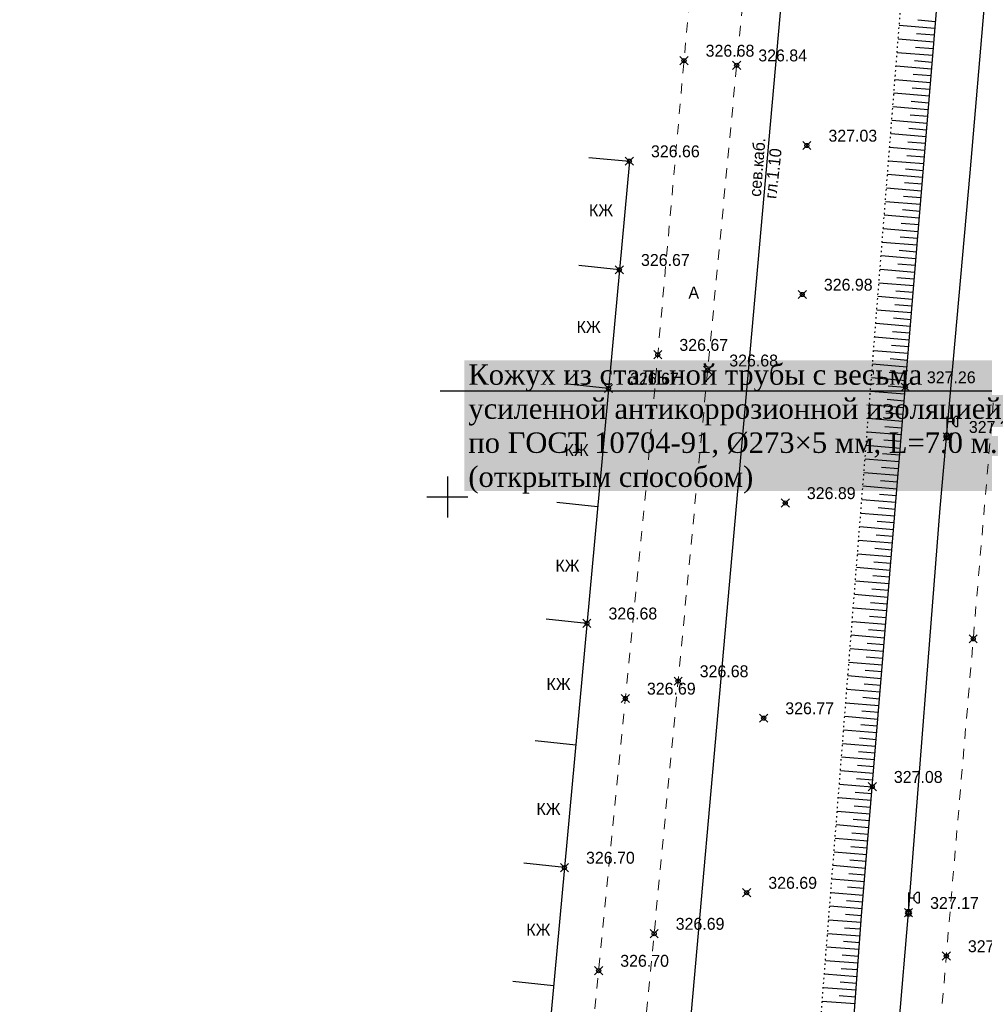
# Model space of a CAD drawing. Header units: metres. Extents: x 703769 to 722343, y 4313031 to 4317457.
# Tile 357 of 409: x 708247 to 708318, y 4316091 to 4316164. Entities that reach past the tile are written whole.
import ezdxf
from ezdxf import colors
from ezdxf.entities.mleader import LeaderData, LeaderLine
from ezdxf.math import Vec2, Vec3

# ---------------------------------------------------------------- set-up
doc = ezdxf.new("R2010")
doc.units = ezdxf.units.M
doc.header["$LTSCALE"] = 0.5
doc.header["$PDMODE"] = 35
doc.header["$PDSIZE"] = 0.3
for name, pattern in [('Auto_Street_NotBorder_Line_m1', [3, 1.5, -1.5]), ('ДОРОГИ_СТРОЯЩ', [9, 8, -1]), ('Контура низ откосов  Штриховая 0.1-0.5 - - - - - - -', [0.6, 0.1, -0.5])]:
    doc.linetypes.add(name, pattern=pattern)
for name, color, linetype in [('(001) Сетка', 92, 'Continuous'), ('(004) Точки рельефа', 7, 'Continuous'), ('(007) Здания', 7, 'Continuous'), ('(016) Кабель', 1, 'Continuous'), ('(019) Связь', 3, 'ИК_КАБ_СВЯЗИ'), ('(022) Возд. Линии', 7, 'Continuous'), ('(025) Дорога', 7, 'Continuous'), ('(035) Откосы', 7, 'Continuous'), ('annotation', 251, 'Continuous')]:
    doc.layers.add(name, color=color, linetype=linetype)
doc.layers.add('AUTO#_ROADS_EXIST_L', color=7, linetype='Continuous', lineweight=15, true_color=0x000000)
doc.styles.add('BM-431', font='txt')
doc.styles.add('D-431', font='txt')
doc.styles.add('P-131', font='txt')
doc.styles.add('S', font='txtwr', dxfattribs={"oblique": 15})
doc.styles.get("Standard").update_dxf_attribs({"font": 'times.ttf'})
doc.linetypes.add('ИК_КАБ_СВЯЗИ', pattern='A,4,["o",Standard,S=0.5,R=0,X=0,Y=-0.125],4,-2', length=10)
doc.linetypes.add('ИК_Э_КАБ_НН', pattern='A,8,-2,["<",Standard,S=1,R=0,X=0,Y=-0.5],8,[">",Standard,S=1,R=0,X=-0.5,Y=-0.5],-2', length=20)

# ---------------------------------------------------------------- blocks, each defined once
blk = doc.blocks.new('U1111')
for p, q in [((0.1, 0.45), (0.1, 2.95)), ((1.28934, 2.95), (0.85, 2.51066)), ((1.6, 2.95), (1.28934, 2.95)), ((1.6, 2.95), (1.6, 1.45)), ((0.1, 2.2), (0.85, 2.2)), ((0.85, 2.51066), (0.85, 1.88934)), ((0.85, 1.88934), (1.28934, 1.45)), ((1.28934, 1.45), (1.6, 1.45)), ((0, 0.05), (0.1, 0.05)), ((0, -0.05), (0, 0.05)), ((0.1, 0.05), (0.1, -0.05)), ((0.1, -0.05), (0, -0.05))]:
    blk.add_line(p, q)
blk.add_lwpolyline([(0.55, 0), (0.3, 0.433013), (-0.2, 0.433013), (-0.45, 0), (-0.2, -0.433013), (0.3, -0.433013)], close=True)
at = {"color": 4, "style": 'S', "oblique": 15}
blk.add_attdef('Z', (1.142936, -1.391276), '', height=2, dxfattribs=at)
blk = doc.blocks.new('Setka')
at = {"layer": '(001) Сетка'}
for p, q in [((0, 1.5), (0, -1.5)), ((-1.5, 0), (1.5, 0))]:
    blk.add_line(p, q, dxfattribs=at)

msp = doc.modelspace()

# ---------------------------------------------------------------- linework, layer by layer
at = {"layer": '(007) Здания', "elevation": -0.295, "flags": 128}
for points in [[(708288.843, 4316153.39), (708291.83, 4316153.115), (708279.355, 4316017.47), (708276.368, 4316017.745)], [(708291.096, 4316145.136), (708288.113, 4316145.451)], [(708290.295, 4316136.423), (708287.312, 4316136.737)], [(708289.496, 4316127.735), (708286.513, 4316128.05)], [(708288.709, 4316119.175), (708285.725, 4316119.49)], [(708287.887, 4316110.234), (708284.903, 4316110.549)], [(708287.059, 4316101.241), (708284.076, 4316101.556)], [(708286.262, 4316092.566), (708283.278, 4316092.881)]]:
    msp.add_lwpolyline(points, dxfattribs=at)
at = {"layer": '(016) Кабель', "linetype": 'ИК_Э_КАБ_НН', "elevation": 325.652, "flags": 128}
msp.add_lwpolyline([(708148.162, 4314184.928), (708151.497, 4314225.638), (708155.946, 4314277.346), (708160.092, 4314325.308), (708165.82, 4314399.254), (708169.045, 4314439.184), (708172.399, 4314480.837), (708175.762, 4314521.367), (708178.982, 4314558.811), (708182.201, 4314596.426), (708185.813, 4314637.091), (708189.128, 4314677.545), (708192.281, 4314716.43), (708195.859, 4314758.023), (708198.741, 4314794.021), (708202.87, 4314842.96), (708206.45, 4314887.572), (708209.623, 4314925.94), (708213.998, 4314964.466), (708217.888, 4315003.776), (708222.285, 4315053.198), (708227.646, 4315118.21), (708230.7, 4315153.26), (708233.599, 4315183.887), (708236.608, 4315219.867), (708239.917, 4315258.483), (708242.964, 4315292.096), (708245.88, 4315324.716), (708249.037, 4315363.449), (708251.639, 4315395.315), (708254.553, 4315428.663), (708258.525, 4315473.098), (708262.105, 4315516.97), (708265.007, 4315550.248), (708267.691, 4315583.251), (708270.438, 4315616.597), (708274.286, 4315657.842), (708277.622, 4315697.97), (708280.245, 4315726.073), (708282.134, 4315747.294), (708285.192, 4315782.765), (708287.519, 4315812.482), (708289.716, 4315837.095), (708292.577, 4315870.499), (708295.609, 4315906.644), (708298.169, 4315937.003), (708301.105, 4315969.327), (708303.908, 4316001.447), (708306.247, 4316027.782), (708309.271, 4316062.456), (708312.329, 4316097.927), (708314.656, 4316127.644), (708316.853, 4316152.257), (708319.714, 4316185.661), (708322.746, 4316221.806), (708325.306, 4316252.165), (708328.242, 4316284.489), (708331.045, 4316316.609), (708331.607, 4316322.941)], dxfattribs=at)
at = {"layer": '(019) Связь', "elevation": 324.516, "flags": 128}
msp.add_lwpolyline([(708317.145, 4316324.221), (708301.016, 4316142.912), (708256.741, 4315645.198), (708241.57, 4315465.518), (708189.214, 4314845.558), (708166.334, 4314514.295), (708160.318, 4314448.76), (708146.619, 4314291.453), (708137.034, 4314165.721), (708137.034, 4314165.721), (708137.034, 4314165.721), (708136.895, 4314100.448), (708136.888, 4314097.122)], dxfattribs=at)
at = {"layer": '(035) Откосы'}
for p, q in [((708311.65, 4316163.097, 327.919), (708314.272, 4316162.881, 327.919)), ((708313.001, 4316163.486, 327.919), (708314.313, 4316163.378, 327.919)), ((708312.921, 4316162.492, 327.919), (708314.231, 4316162.383, 327.919)), ((708311.571, 4316162.102, 327.919), (708314.19, 4316161.886, 327.919)), ((708311.493, 4316161.107, 327.919), (708314.108, 4316160.891, 327.919)), ((708312.84, 4316161.497, 327.919), (708314.149, 4316161.389, 327.919)), ((708311.414, 4316160.112, 327.919), (708314.025, 4316159.897, 327.919)), ((708312.76, 4316160.502, 327.919), (708314.067, 4316160.394, 327.919)), ((708312.68, 4316159.507, 327.919), (708313.984, 4316159.399, 327.919)), ((708311.336, 4316159.117, 327.919), (708313.943, 4316158.902, 327.919)), ((708311.257, 4316158.122, 327.919), (708313.861, 4316157.907, 327.919)), ((708312.599, 4316158.512, 327.919), (708313.902, 4316158.405, 327.919)), ((708312.519, 4316157.517, 327.919), (708313.82, 4316157.41, 327.919)), ((708311.178, 4316157.127, 327.919), (708313.779, 4316156.913, 327.919)), ((708312.438, 4316156.523, 327.919), (708313.738, 4316156.415, 327.919)), ((708311.1, 4316156.132, 327.919), (708313.697, 4316155.918, 327.919)), ((708311.021, 4316155.137, 327.919), (708313.614, 4316154.923, 327.919)), ((708312.358, 4316155.528, 327.919), (708313.655, 4316155.421, 327.919)), ((708312.278, 4316154.533, 327.919), (708313.573, 4316154.426, 327.919)), ((708310.943, 4316154.143, 327.919), (708313.532, 4316153.928, 327.919)), ((708310.864, 4316153.148, 327.919), (708313.45, 4316152.934, 327.919)), ((708312.197, 4316153.538, 327.919), (708313.491, 4316153.431, 327.919)), ((708310.786, 4316152.153, 327.919), (708313.368, 4316151.939, 327.919)), ((708312.117, 4316152.543, 327.919), (708313.409, 4316152.436, 327.919)), ((708312.036, 4316151.548, 327.919), (708313.327, 4316151.442, 327.919)), ((708310.707, 4316151.158, 327.919), (708313.285, 4316150.944, 327.919)), ((708310.628, 4316150.163, 327.919), (708313.203, 4316149.95, 327.919)), ((708311.956, 4316150.554, 327.919), (708313.244, 4316150.447, 327.919)), ((708311.876, 4316149.559, 327.919), (708313.162, 4316149.452, 327.919)), ((708310.55, 4316149.168, 327.919), (708313.121, 4316148.955, 327.919)), ((708311.795, 4316148.564, 327.919), (708313.08, 4316148.458, 327.919)), ((708310.471, 4316148.173, 327.919), (708313.039, 4316147.96, 327.919)), ((708310.393, 4316147.178, 327.919), (708312.957, 4316146.966, 327.919)), ((708311.715, 4316147.569, 327.919), (708312.998, 4316147.463, 327.919)), ((708311.634, 4316146.574, 327.919), (708312.915, 4316146.468, 327.919)), ((708310.314, 4316146.183, 327.919), (708312.874, 4316145.971, 327.919)), ((708310.236, 4316145.188, 327.919), (708312.792, 4316144.976, 327.919)), ((708311.554, 4316145.579, 327.919), (708312.833, 4316145.474, 327.919)), ((708311.474, 4316144.584, 327.919), (708312.751, 4316144.479, 327.919)), ((708310.157, 4316144.193, 327.919), (708312.71, 4316143.982, 327.919)), ((708311.393, 4316143.59, 327.919), (708312.669, 4316143.484, 327.919)), ((708310.079, 4316143.198, 327.919), (708312.628, 4316142.987, 327.919)), ((708310, 4316142.203, 327.919), (708312.545, 4316141.992, 327.919)), ((708311.313, 4316142.595, 327.919), (708312.587, 4316142.49, 327.919)), ((708311.233, 4316141.6, 327.919), (708312.504, 4316141.495, 327.919)), ((708309.921, 4316141.208, 327.919), (708312.463, 4316140.997, 327.919)), ((708311.152, 4316140.605, 327.919), (708312.422, 4316140.5, 327.919)), ((708309.843, 4316140.213, 327.919), (708312.381, 4316140.003, 327.919)), ((708309.764, 4316139.218, 327.919), (708312.299, 4316139.008, 327.919)), ((708311.072, 4316139.61, 327.919), (708312.34, 4316139.505, 327.919)), ((708310.991, 4316138.615, 327.919), (708312.258, 4316138.511, 327.919)), ((708309.686, 4316138.223, 327.919), (708312.217, 4316138.013, 327.919)), ((708309.607, 4316137.228, 327.919), (708312.134, 4316137.019, 327.919)), ((708310.911, 4316137.621, 327.919), (708312.175, 4316137.516, 327.919)), ((708310.831, 4316136.626, 327.919), (708312.093, 4316136.521, 327.919)), ((708309.529, 4316136.233, 327.919), (708312.052, 4316136.024, 327.919)), ((708310.75, 4316135.631, 327.919), (708312.011, 4316135.527, 327.919)), ((708309.45, 4316135.238, 327.919), (708311.97, 4316135.029, 327.919)), ((708309.371, 4316134.243, 327.919), (708311.888, 4316134.035, 327.919)), ((708310.67, 4316134.636, 327.919), (708311.929, 4316134.532, 327.919)), ((708310.589, 4316133.641, 327.919), (708311.847, 4316133.537, 327.919)), ((708309.293, 4316133.248, 327.919), (708311.805, 4316133.04, 327.919)), ((708310.509, 4316132.646, 327.919), (708311.764, 4316132.543, 327.919)), ((708309.214, 4316132.253, 327.919), (708311.723, 4316132.045, 327.919)), ((708309.136, 4316131.258, 327.919), (708311.641, 4316131.051, 327.919)), ((708310.429, 4316131.652, 327.919), (708311.682, 4316131.548, 327.919)), ((708310.348, 4316130.657, 327.919), (708311.6, 4316130.553, 327.919)), ((708309.057, 4316130.263, 327.919), (708311.559, 4316130.056, 327.919)), ((708308.979, 4316129.268, 327.919), (708311.477, 4316129.061, 327.919)), ((708310.268, 4316129.662, 327.919), (708311.518, 4316129.559, 327.919)), ((708310.187, 4316128.667, 327.919), (708311.435, 4316128.564, 327.919)), ((708308.9, 4316128.273, 327.919), (708311.394, 4316128.067, 327.919)), ((708310.107, 4316127.672, 327.919), (708311.353, 4316127.569, 327.919)), ((708308.822, 4316127.278, 327.919), (708311.312, 4316127.072, 327.919)), ((708308.743, 4316126.283, 327.919), (708311.23, 4316126.077, 327.919)), ((708310.027, 4316126.677, 327.919), (708311.271, 4316126.574, 327.919)), ((708309.946, 4316125.683, 327.919), (708311.189, 4316125.58, 327.919)), ((708308.664, 4316125.288, 327.919), (708311.148, 4316125.082, 327.919)), ((708309.866, 4316124.688, 327.919), (708311.107, 4316124.585, 327.919)), ((708308.586, 4316124.293, 327.919), (708311.065, 4316124.088, 327.919)), ((708308.507, 4316123.298, 327.919), (708310.983, 4316123.093, 327.919)), ((708309.785, 4316123.693, 327.919), (708311.024, 4316123.59, 327.919)), ((708309.705, 4316122.698, 327.919), (708310.942, 4316122.596, 327.919)), ((708308.429, 4316122.303, 327.919), (708310.901, 4316122.098, 327.919)), ((708308.35, 4316121.308, 327.919), (708310.819, 4316121.104, 327.919)), ((708309.625, 4316121.703, 327.919), (708310.86, 4316121.601, 327.919)), ((708309.544, 4316120.708, 327.919), (708310.778, 4316120.606, 327.919)), ((708308.272, 4316120.313, 327.919), (708310.737, 4316120.109, 327.919)), ((708309.464, 4316119.713, 327.919), (708310.695, 4316119.612, 327.919)), ((708308.193, 4316119.318, 327.919), (708310.654, 4316119.114, 327.919)), ((708308.115, 4316118.323, 327.919), (708310.572, 4316118.12, 327.919)), ((708309.384, 4316118.719, 327.919), (708310.613, 4316118.617, 327.919)), ((708309.303, 4316117.724, 327.919), (708310.531, 4316117.622, 327.919)), ((708308.036, 4316117.328, 327.919), (708310.49, 4316117.125, 327.919)), ((708309.223, 4316116.729, 327.919), (708310.449, 4316116.628, 327.919)), ((708307.957, 4316116.333, 327.919), (708310.408, 4316116.13, 327.919)), ((708307.879, 4316115.338, 327.919), (708310.325, 4316115.136, 327.919)), ((708309.142, 4316115.734, 327.919), (708310.367, 4316115.633, 327.919)), ((708309.062, 4316114.739, 327.919), (708310.284, 4316114.638, 327.919)), ((708307.8, 4316114.343, 327.919), (708310.243, 4316114.141, 327.919)), ((708307.722, 4316113.348, 327.919), (708310.161, 4316113.146, 327.919)), ((708308.982, 4316113.744, 327.919), (708310.202, 4316113.644, 327.919)), ((708308.901, 4316112.75, 327.919), (708310.12, 4316112.649, 327.919)), ((708307.643, 4316112.353, 327.919), (708310.079, 4316112.151, 327.919)), ((708308.821, 4316111.755, 327.919), (708310.038, 4316111.654, 327.919)), ((708307.565, 4316111.358, 327.919), (708309.997, 4316111.157, 327.919)), ((708307.486, 4316110.363, 327.919), (708309.914, 4316110.162, 327.919)), ((708308.74, 4316110.76, 327.919), (708309.956, 4316110.659, 327.919)), ((708308.66, 4316109.765, 327.919), (708309.873, 4316109.665, 327.919)), ((708307.407, 4316109.368, 327.919), (708309.832, 4316109.167, 327.919)), ((708308.58, 4316108.77, 327.919), (708309.791, 4316108.67, 327.919)), ((708307.329, 4316108.373, 327.919), (708309.75, 4316108.173, 327.919)), ((708307.25, 4316107.378, 327.919), (708309.668, 4316107.178, 327.919)), ((708308.499, 4316107.775, 327.919), (708309.709, 4316107.675, 327.919)), ((708308.419, 4316106.781, 327.919), (708309.627, 4316106.681, 327.919)), ((708307.172, 4316106.383, 327.919), (708309.586, 4316106.183, 327.919)), ((708307.093, 4316105.388, 327.919), (708309.503, 4316105.189, 327.919)), ((708308.338, 4316105.786, 327.919), (708309.544, 4316105.686, 327.919)), ((708308.258, 4316104.791, 327.919), (708309.462, 4316104.691, 327.919)), ((708307.015, 4316104.393, 327.919), (708309.421, 4316104.194, 327.919)), ((708308.178, 4316103.796, 327.919), (708309.38, 4316103.697, 327.919)), ((708306.936, 4316103.398, 327.919), (708309.339, 4316103.199, 327.919)), ((708306.858, 4316102.403, 327.919), (708309.257, 4316102.205, 327.919)), ((708308.097, 4316102.801, 327.919), (708309.298, 4316102.702, 327.919)), ((708308.017, 4316101.806, 327.919), (708309.216, 4316101.707, 327.919)), ((708306.779, 4316101.408, 327.919), (708309.174, 4316101.21, 327.919)), ((708306.7, 4316100.413, 327.919), (708309.092, 4316100.215, 327.919)), ((708307.937, 4316100.811, 327.919), (708309.133, 4316100.713, 327.919)), ((708306.622, 4316099.418, 327.919), (708309.01, 4316099.221, 327.919)), ((708307.856, 4316099.817, 327.919), (708309.051, 4316099.718, 327.919)), ((708307.776, 4316098.822, 327.919), (708308.969, 4316098.723, 327.919)), ((708306.543, 4316098.423, 327.919), (708308.928, 4316098.226, 327.919)), ((708306.463, 4316097.407, 327.919), (708308.85, 4316097.231, 327.919)), ((708307.695, 4316097.827, 327.919), (708308.887, 4316097.728, 327.919)), ((708307.618, 4316096.821, 327.919), (708308.813, 4316096.733, 327.919)), ((708306.385, 4316096.412, 327.919), (708308.776, 4316096.235, 327.919)), ((708307.542, 4316095.826, 327.919), (708308.74, 4316095.738, 327.919)), ((708306.306, 4316095.417, 327.919), (708308.703, 4316095.24, 327.919)), ((708306.227, 4316094.422, 327.919), (708308.63, 4316094.245, 327.919)), ((708307.466, 4316094.831, 327.919), (708308.666, 4316094.742, 327.919)), ((708307.391, 4316093.836, 327.919), (708308.593, 4316093.747, 327.919)), ((708306.149, 4316093.427, 327.919), (708308.556, 4316093.249, 327.919)), ((708306.07, 4316092.432, 327.919), (708308.483, 4316092.254, 327.919)), ((708307.315, 4316092.84, 327.919), (708308.52, 4316092.752, 327.919)), ((708305.992, 4316091.437, 327.919), (708308.41, 4316091.258, 327.919)), ((708307.239, 4316091.845, 327.919), (708308.446, 4316091.756, 327.919))]:
    msp.add_line(p, q, dxfattribs=at)
at = {"layer": '(035) Откосы', "linetype": 'Контура низ откосов  Штриховая 0.1-0.5 - - - - - - -', "elevation": 327.919}
msp.add_lwpolyline([(708289.136, 4315999.13), (708289.136, 4316001.998), (708296.575, 4316001.998), (708298.646, 4316002.659), (708300.473, 4316028.245), (708303.75, 4316063.045), (708314.677, 4316201.44), (708317.676, 4316201.155)], dxfattribs=at)
at = {"layer": '(035) Откосы', "elevation": 327.919, "flags": 128}
msp.add_lwpolyline([(708289.136, 4315999.13), (708299.509, 4315999.13), (708301.405, 4316002.311), (708303.717, 4316028.129), (708306.313, 4316062.805), (708308.883, 4316097.688), (708315.816, 4316181.562), (708317.676, 4316201.155)], dxfattribs=at)
at = {"color": 0, "linetype": 'ByBlock', "lineweight": -2, "transparency": 16777216}
for p in [(708295.843, 4316160.502, 326.684), (708299.709, 4316160.157, 326.84), (708304.863, 4316154.266, 327.028), (708291.83, 4316153.115, 326.661), (708291.096, 4316145.136, 326.667), (708304.526, 4316143.322, 326.982), (708293.915, 4316138.902, 326.668), (708297.579, 4316137.753, 326.684), (708290.295, 4316136.423, 326.673), (708312.093, 4316136.521, 327.264), (708315.175, 4316132.876, 327.389), (708303.278, 4316128.014, 326.885), (708288.709, 4316119.175, 326.684), (708317.082, 4316118.037, 327.432), (708295.41, 4316114.936, 326.681), (708291.531, 4316113.658, 326.685), (708301.693, 4316112.217, 326.772), (708309.668, 4316107.178, 327.08), (708287.059, 4316101.241, 326.696), (708300.445, 4316099.398, 326.685), (708312.329, 4316097.927, 327.171), (708293.646, 4316096.387, 326.693), (708315.103, 4316094.745, 327.284), (708289.571, 4316093.673, 326.699)]:
    msp.add_point(p, dxfattribs=at)
at = {"layer": 'AUTO#_ROADS_EXIST_L', "linetype": 'Auto_Street_NotBorder_Line_m1', "lineweight": 15, "elevation": -0.295, "flags": 128}
msp.add_lwpolyline([(708304.346, 4316208.926), (708316.418, 4316209.287), (708321.47, 4316206.596), (708324.242, 4316201.622), (708322.808, 4316185.416), (708313.727, 4316078.554), (708309.682, 4316033.142), (708306.848, 4316000.23), (708302.225, 4315996.391), (708297.926, 4315993.896), (708289.65, 4315992.286), (708286.918, 4315993.159), (708284.897, 4315995.971), (708284.31, 4316000.354), (708291.469, 4316073.495)], close=True, dxfattribs=at)
msp.add_lwpolyline([(708289.332, 4316208.479), (708300.596, 4316208.815), (708297.071, 4316174.258), (708292.978, 4316128.408), (708280.484, 4316001.017), (708279.108, 4315994.697), (708277.086, 4315993.475), (708272.429, 4315993.475)], dxfattribs=at)

# ---------------------------------------------------------------- block references
at = {"layer": '(001) Сетка'}
msp.add_blockref('Setka', (708278.465, 4316128.456), dxfattribs=at)
at = {"layer": '(022) Возд. Линии', "xscale": 0.5, "yscale": 0.5, "zscale": 0.5}
for p in [(708315.125, 4316132.901, 325.652), (708312.304, 4316097.927, 325.652)]:
    msp.add_blockref('U1111', p, dxfattribs=at)

# ---------------------------------------------------------------- texts
at = {"layer": '(004) Точки рельефа', "style": 'D-431'}
for s, p in [('326.68', (708297.429, 4316160.787, 326.684)), ('326.84', (708301.295, 4316160.442, 326.84)), ('327.03', (708306.449, 4316154.548, 327.028)), ('326.66', (708293.416, 4316153.4, 326.661)), ('326.67', (708292.682, 4316145.421, 326.667)), ('326.98', (708306.112, 4316143.607, 326.982)), ('326.67', (708295.501, 4316139.187, 326.668)), ('326.68', (708299.165, 4316138.038, 326.684)), ('327.26', (708313.679, 4316136.807, 327.264)), ('326.67', (708291.881, 4316136.708, 326.673)), ('327.39', (708316.761, 4316133.16, 327.389)), ('326.89', (708304.864, 4316128.299, 326.885)), ('326.68', (708290.295, 4316119.46, 326.684)), ('326.68', (708296.996, 4316115.221, 326.681)), ('326.69', (708293.118, 4316113.943, 326.685)), ('326.77', (708303.279, 4316112.502, 326.772)), ('327.08', (708311.254, 4316107.461, 327.08)), ('326.70', (708288.646, 4316101.526, 326.696)), ('326.69', (708302.031, 4316099.683, 326.685)), ('327.17', (708313.915, 4316098.206, 327.171)), ('326.69', (708295.232, 4316096.673, 326.693)), ('327.28', (708316.689, 4316095.028, 327.284)), ('326.70', (708291.157, 4316093.958, 326.699))]:
    msp.add_text(s, height=0.875, dxfattribs=at).set_placement(p)
at = {"layer": '(007) Здания', "style": 'P-131'}
for p in [(708288.862, 4316149.074, -0.295), (708287.953, 4316140.509, -0.295), (708287.072, 4316131.46, -0.295), (708286.397, 4316122.981, -0.295), (708285.742, 4316114.275, -0.295), (708285.003, 4316105.112, -0.295), (708284.263, 4316096.232, -0.295)]:
    msp.add_text('КЖ', height=0.88, dxfattribs=at).set_placement(p)
at = {"layer": '(019) Связь', "color": 0, "linetype": 'Continuous', "style": 'D-431'}
for s, rotation, p in [('сев.каб.', 85.46197, (708301.482, 4316150.481, -0.295)), ('гл.1.10', 83.74945, (708302.616, 4316150.317, -0.295))]:
    msp.add_text(s, height=0.875, rotation=rotation, dxfattribs=at).set_placement(p)
at = {"layer": '(025) Дорога', "linetype": 'ДОРОГИ_СТРОЯЩ', "style": 'BM-431'}
msp.add_text('A', height=0.875, dxfattribs=at).set_placement((708296.166, 4316143.03, -0.295))

# ---------------------------------------------------------------- next in the draw order: leaders
at = {"layer": 'annotation'}
ml = msp.add_multileader_mtext('Standard', dxfattribs=at)
ml.set_content('Кожух из стальной трубы с весьма усиленной антикоррозионной изоляцией по ГОСТ 10704-91, Ø273×5 мм, L=7.0 м.\\P(открытым способом)', color=256)
ml.set_leader_properties()
ml.build(insert=Vec2(0, 0))
ml.multileader.update_dxf_attribs({"text_right_attachment_type": 6, "dogleg_length": 0.36, "arrow_head_size": 1.5})
ctx = ml.context
ctx.base_point, ctx.char_height, ctx.arrow_head_size, ctx.landing_gap_size, ctx.plane_origin = Vec3(708278.504, 4316137.208), 1.5, 1.5, 1.5, Vec3(708410.498, 4316171.532)
ctx.right_attachment = 6
notes = []
notes.append((ctx, [(1, (1, 1, 0), (708322.373, 4316136.221), (-1, 0), 2.309, [(0, [(708339.303, 4316119.937)], 0, [])])]))
ctx.mtext.insert, ctx.mtext.width, ctx.mtext.defined_height, ctx.mtext.flow_direction = Vec3(708280.004, 4316138.195), 40.23624, 14.503, 5
ctx.mtext.has_bg_fill, ctx.mtext.bg_color, ctx.mtext.bg_scale_factor, ctx.mtext.bg_transparency, ctx.mtext.use_window_bg_color = 1, -1023409921, 1.2, 0, 0
for ctx, leaders in notes:
    for number, flags, end, landing, length, lines in leaders:
        leader = LeaderData()
        leader.index, (leader.has_last_leader_line, leader.has_dogleg_vector, leader.attachment_direction) = number, flags
        leader.last_leader_point, leader.dogleg_vector, leader.dogleg_length = Vec3(end), Vec3(landing), length
        for number, points, colour, breaks in lines:
            line = LeaderLine()
            line.index, line.vertices, line.color, line.breaks = number, Vec3.list(points), colors.encode_raw_color(colour), breaks
            leader.lines.append(line)
        ctx.leaders.append(leader)

doc.saveas('drawing.dxf')
